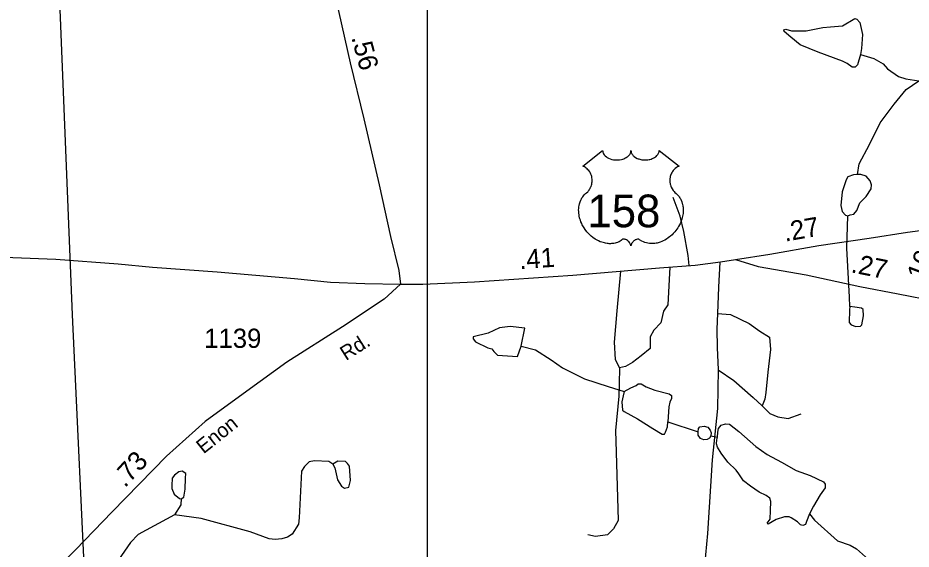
# Model space of a CAD drawing. Extents: x 2056842 to 2160602, y 826753 to 1016856.
# Drawn here: x 2107039 to 2112847, y 934560 to 938016 of the extents above; entities that cross this region are included whole.
import ezdxf

# ---------------------------------------------------------------- set-up
doc = ezdxf.new("R2010")
doc.units = 0
for name, color, linetype in [('Exist Hydrographic Creek Single Shore', 7, 'Continuous'), ('Exist Hydrographic Misc Water Feature', 7, 'Continuous'), ('Exist Hydrographic Pond Under 1500 Sq Ft', 7, 'Continuous'), ('Exist Road Non-System Type 51', 7, 'Continuous'), ('Exist Road Primary US Attributed', 7, 'Continuous'), ('Exist Road Primary US Mileage Hundredths English Label', 7, 'Continuous'), ('Exist Road Primary US Shield CELL', 7, 'Continuous'), ('Exist Road Primary US Shield Number Label', 7, 'Continuous'), ('Exist Road Secondary Mileage Hundredths English Label', 7, 'Continuous'), ('Exist Road Secondary Type 51 Attributed', 7, 'Continuous'), ('Exist Road Secondary Type 51 Label', 7, 'Continuous'), ('Exist Road Secondary Type 51 Number Label', 7, 'Continuous'), ('Exist Utilities Electrical Transmission Line', 7, 'Continuous'), ('Map Preparation Inset Cut Line', 7, 'Continuous')]:
    doc.layers.add(name, color=color, linetype=linetype)

msp = doc.modelspace()

# ---------------------------------------------------------------- linework, layer by layer
at = {"layer": 'Exist Hydrographic Creek Single Shore'}
msp.add_lwpolyline([(2112499.3, 936996.6), (2112509.4, 937066.3), (2112575.3, 937191.8), (2112644.8, 937332), (2112736.5, 937454.4), (2112815.8, 937549), (2112896.8, 937606.1)], dxfattribs=at)
at = {"layer": 'Exist Hydrographic Misc Water Feature'}
for p, q in [((2111264.5, 935387.9), (2111461.6, 935322)), ((2111543.9, 935296.7), (2111588.3, 935289.1))]:
    msp.add_line(p, q, dxfattribs=at)
for points in [[(2112516.9, 937777.4), (2112498.9, 937710.5), (2112482.4, 937695.3), (2112464.7, 937695.3), (2112430.5, 937718.1), (2112401.4, 937733.3), (2112241.8, 937792.9), (2112126.5, 937841), (2112065.7, 937889.2), (2112021.4, 937927.2), (2112020.1, 937937.3), (2112031.5, 937942.4), (2112069.5, 937932.3), (2112164.5, 937931), (2112272.2, 937953.8), (2112322.8, 937957.6), (2112401.4, 937963.9), (2112479.9, 938010.8), (2112493.8, 938008.3), (2112512.8, 937985.5), (2112530.5, 937908.2), (2112524.2, 937816.9), (2112516.9, 937777.4)], [(2112516.9, 937777.4), (2112605.3, 937751.9), (2112665.1, 937716.1), (2112693.4, 937684.2), (2112765.1, 937635.2), (2112812, 937620), (2112896.8, 937606.1)], [(2112499.3, 936996.6), (2112471.4, 936995.4), (2112435.9, 936981.4), (2112424.5, 936962.4), (2112399.2, 936883.9), (2112389.1, 936795.1), (2112397.9, 936755.9), (2112419.5, 936733), (2112434.7, 936728.5)], [(2112434.7, 936728.5), (2112451.1, 936734.3), (2112473.9, 936739.4), (2112492.9, 936763.5), (2112514.5, 936811.6), (2112555, 936854.7), (2112586.7, 936904.1), (2112589.2, 936929.5), (2112581.6, 936954.8), (2112553.7, 936986.5), (2112520.8, 936996.6), (2112499.3, 936996.6)], [(2112448.6, 936137.4), (2112445.9, 936199.3), (2112428.5, 936517.2), (2112434.7, 936728.5)], [(2112448.6, 936137.4), (2112446.1, 936117.2), (2112443.5, 936034.8), (2112456.2, 936019.6), (2112487.9, 936008.2), (2112518.3, 936010.7), (2112527.1, 936019.6), (2112537.3, 936077.9), (2112536, 936118.4), (2112524.6, 936127.3), (2112480.3, 936133.6), (2112448.6, 936137.4)], [(2110170.3, 935998.5), (2110096.3, 935964.2), (2109998.4, 935939.9), (2109998.4, 935927.9), (2110014.4, 935907.9), (2110094.4, 935870.3), (2110120.5, 935862.3), (2110134.6, 935846.4)], [(2110312.4, 935880.9), (2110336.2, 935996.9), (2110240.2, 936008.6), (2110170.3, 935998.5)], [(2110134.6, 935846.4), (2110156.7, 935822.4), (2110288.6, 935812.8), (2110312.4, 935880.9)], [(2110312.4, 935880.9), (2110404.4, 935855.2), (2110507.4, 935790.7), (2110579.5, 935739.3)], [(2110579.5, 935739.3), (2110722.6, 935667.1), (2110877.1, 935617.7), (2110981, 935584.7)], [(2110981, 935584.7), (2110974.5, 935557.7), (2110965.6, 935518.5), (2110969.4, 935464), (2110980.8, 935455.1), (2111068.2, 935408.2), (2111168.3, 935344.8), (2111229.1, 935306.8), (2111243, 935306.8), (2111250.6, 935320.8), (2111262, 935355), (2111264.5, 935387.9)], [(2110981, 935584.7), (2111023.9, 935608.4), (2111059.4, 935624.9), (2111073.3, 935635), (2111092.3, 935635), (2111124, 935614.8), (2111181, 935594.5), (2111274.7, 935570.4), (2111288.6, 935560.3), (2111289.9, 935540), (2111277.2, 935515.9), (2111270.9, 935485.5), (2111264.5, 935387.9)], [(2111461.6, 935322), (2111465.4, 935343.6), (2111473, 935355), (2111500.9, 935358.8), (2111526.2, 935353.7), (2111541.4, 935334.7), (2111547.7, 935317), (2111543.9, 935296.7)], [(2111588.3, 935289.1), (2111589.8, 935321.5), (2111594.8, 935344.3), (2111611.3, 935365.9), (2111640.4, 935374.7), (2111665.8, 935372.2), (2111727.8, 935325.3), (2111838, 935227.7), (2111911.5, 935175.8), (2112003.9, 935125.1), (2112098.9, 935071.9), (2112191.4, 935038.9), (2112276.2, 934997.1), (2112287.6, 934981.9), (2112287.6, 934959.1), (2112254.7, 934913.5), (2112212.9, 934838.7), (2112186.3, 934790.5)], [(2111543.9, 935296.7), (2111536.3, 935281.5), (2111519.9, 935272.6), (2111499.6, 935270.1), (2111476.8, 935280.2), (2111462.9, 935300.5), (2111461.6, 935322)], [(2112186.3, 934790.5), (2112167.3, 934739.8), (2112161, 934720.8), (2112142, 934713.2), (2112126.8, 934717), (2112107.8, 934737.3), (2112067.3, 934763.9), (2112054.6, 934769), (2112022.9, 934770.3), (2111969.7, 934752.5), (2111916.5, 934722.1), (2111910.2, 934729.7), (2111916.5, 934737.3), (2111930.5, 934753.8), (2111933, 934812.1), (2111934.3, 934870.4), (2111929.2, 934891.9), (2111903.9, 934909.7), (2111859.6, 934931.2), (2111802.6, 934970.5), (2111758.2, 935004.7), (2111727.8, 935050.3), (2111708.8, 935073.1), (2111655.6, 935125.1), (2111612.6, 935183.4), (2111587.2, 935222.7), (2111580.9, 935245.5), (2111583.4, 935270.8), (2111588.3, 935289.1)], [(2109086.7, 935113), (2109060.8, 935128.9), (2108968.7, 935134.8), (2108932.8, 935126.7), (2108903, 935098.4), (2108883, 935066.4), (2108867.8, 934762.5), (2108864, 934722.2), (2108822.3, 934658.1), (2108792.4, 934638.1), (2108756.4, 934626), (2108712.3, 934622), (2108672.4, 934627.8), (2108550.3, 934673.3), (2108230.2, 934758.4), (2108058.1, 934781.9)], [(2108101.7, 934888.2), (2108098, 934848.1), (2108058.2, 934782)], [(2108058.1, 934781.9), (2107820.5, 934655), (2107770.5, 934602.9), (2107639.3, 934412.6), (2107571.6, 934312.3), (2107541.6, 934244.4), (2107510, 934098.4), (2107506.3, 934030.2), (2107525.1, 933748.3), (2107563.6, 933642.5), (2107595.9, 933586.7), (2107640.2, 933398.7), (2107713, 933177), (2107721.1, 933121.1)], [(2112186.3, 934790.5), (2112218, 934748.7), (2112368.8, 934613.1), (2112450.9, 934585.5), (2112490.9, 934561.7), (2112589.5, 934474.1), (2112679.7, 934414.4), (2112757.6, 934388.8), (2112862, 934373.3), (2113076.3, 934294.2), (2113174.5, 934244.7), (2113208.5, 934216.8), (2113232.7, 934180.9), (2113263.3, 934081.1)]]:
    msp.add_lwpolyline(points, dxfattribs=at)
at = {"layer": 'Exist Hydrographic Pond Under 1500 Sq Ft'}
for points in [[(2109201, 935007.2), (2109194.7, 935099.3), (2109182.9, 935117.2), (2109168.8, 935129.3), (2109118.9, 935131), (2109086.7, 935113)], [(2108129.4, 935022), (2108131, 935052.1), (2108107, 935068), (2108085.2, 935061.9), (2108057.3, 935041.8), (2108043.4, 935021.8), (2108039.4, 934973.6)], [(2109086.7, 935113), (2109099, 935089.1), (2109117.1, 935011.3)], [(2108101.6, 934888), (2108117.6, 934898.2), (2108127.5, 934950.1), (2108129.4, 935022)], [(2109117.1, 935011.3), (2109143.1, 934969.1), (2109163.2, 934957.2), (2109191.2, 934963.5), (2109201, 935007.2)], [(2108039.4, 934973.6), (2108039.4, 934953.9), (2108055.7, 934917.8), (2108089.5, 934889.9), (2108101.6, 934888)]]:
    msp.add_lwpolyline(points, dxfattribs=at)
at = {"layer": 'Exist Road Non-System Type 51'}
for points in [[(2111403, 936404.2), (2111397, 936469.3), (2111368.2, 936626.1), (2111345.8, 936725.3), (2111299.3, 936846.2)], [(2111278.2, 936394.7), (2111274.7, 936312.8), (2111265.1, 936148), (2111236.3, 936108), (2111220.3, 936032.8), (2111174, 935984.8), (2111150, 935940), (2111150, 935864.8), (2111092.4, 935816.8), (2111036.4, 935773.6), (2110990.1, 935747.9), (2110950.1, 935739.9)], [(2111602.9, 936427.6), (2111593.9, 936264.9), (2111589.1, 936092.1)], [(2110958.1, 936368.1), (2110934.1, 936110.6), (2110916.5, 935906.4), (2110922.9, 935794.4), (2110950.1, 935739.9)], [(2111589.1, 936092.1), (2111583.5, 935990.5), (2111585.1, 935870.5), (2111593.1, 935726.4)], [(2111589.1, 936092.1), (2111673.1, 936086.5), (2111793, 936027.3), (2111863.4, 935977.7), (2111925.8, 935937.7), (2111932.2, 935859.3), (2111916.2, 935710.4), (2111901.8, 935579.2), (2111895.4, 935534.4), (2111879.4, 935492.8)], [(2110950.1, 935739.9), (2110948.5, 935635.9), (2110946.9, 935555.9), (2110924.5, 935331.4), (2110929.3, 935190.6), (2110942.1, 934746.6), (2110911.7, 934692.2), (2110873.3, 934652.2), (2110795, 934642.6), (2110745.4, 934652.2)], [(2111593.1, 935726.4), (2111587.2, 935474.2), (2111553.1, 935139.9), (2111523.5, 934661), (2111483.1, 934245), (2111472.3, 933944.9), (2111447.2, 933921.6), (2111404.1, 933919.8), (2111294.5, 933950.3), (2111215.5, 933941.3), (2111143.7, 933905.4), (2111109.6, 933864.1), (2111101.5, 933775.1), (2111126.6, 933347.4), (2111164.3, 933207.3), (2111262.2, 932760.7), (2111289.1, 932611.5), (2111283.8, 932510.9)], [(2111593.1, 935726.4), (2111693.9, 935656), (2111820.2, 935547.2), (2111879.4, 935492.8)], [(2111879.4, 935492.8), (2111928.2, 935442.4), (2111980.9, 935420), (2112046.5, 935410.4), (2112132.8, 935440.8)]]:
    msp.add_lwpolyline(points, dxfattribs=at)
at = {"layer": 'Exist Road Primary US Attributed'}
for points in [[(2099679.4, 936626.7), (2099887.2, 936647.5), (2100175.1, 936657.1), (2100601.1, 936666.7), (2101055.2, 936677.9), (2101452.4, 936689.1), (2101861.8, 936685.9), (2102369.3, 936668.3), (2102844.2, 936644.3), (2103578.6, 936609.1), (2103992.8, 936594.7), (2104559.4, 936569.2), (2105243.1, 936534), (2105676.5, 936518), (2106211, 936490.9), (2106668.3, 936470.1), (2107286, 936446.1), (2107690.5, 936415.7), (2107915.4, 936395), (2108334.3, 936362.9), (2108837.1, 936319.8), (2109072.2, 936295.8), (2109295.5, 936287.8), (2109527.8, 936282.6)], [(2111706.1, 936443.5), (2111929.1, 936478.8), (2112246.9, 936534.6), (2112573.1, 936582.6), (2112823.6, 936620.9), (2113002.7, 936644.9), (2113133.8, 936662.5)], [(2109527.8, 936282.6), (2109673.3, 936282.6), (2110009.1, 936298.6), (2110647.9, 936341.8), (2111209.9, 936389.5), (2111441.8, 936407.1), (2111607.7, 936428.3), (2111706.1, 936443.5)]]:
    msp.add_lwpolyline(points, dxfattribs=at)
at = {"layer": 'Exist Road Primary US Shield CELL'}
msp.add_lwpolyline([(2110841.3, 937152.9), (2110841.7, 937147.6), (2110843, 937141.3), (2110844, 937138), (2110846.9, 937131.8), (2110851.8, 937124.4), (2110858.6, 937117.2), (2110866.2, 937110.9), (2110871.4, 937107.6), (2110880.2, 937102.8), (2110890.1, 937098.7), (2110901.2, 937095.5), (2110912.5, 937093.2), (2110924.9, 937091.8), (2110937.1, 937091.6), (2110950.4, 937092.6), (2110964.9, 937095.4), (2110971.7, 937097.1), (2110979.2, 937099.7), (2110986.2, 937102.6), (2110993.9, 937106.7), (2111000, 937110.7), (2111004.9, 937114.2), (2111011.7, 937120.7), (2111017.1, 937127.5), (2111019.4, 937131.3), (2111021.4, 937134.9), (2111024.1, 937142.7), (2111024.8, 937146.1), (2111025.4, 937153.2), (2111025.8, 937147.2), (2111026.4, 937143.5), (2111027.4, 937139.8), (2111028.9, 937136), (2111031.7, 937130.5), (2111034.7, 937125.9), (2111040.4, 937119.2), (2111044, 937115.8), (2111047.3, 937113.2), (2111056, 937107.2), (2111066.2, 937102), (2111071.2, 937099.8), (2111076.4, 937098), (2111082.9, 937096), (2111089.7, 937094.4), (2111096.4, 937093.3), (2111103.2, 937092.3), (2111110.2, 937091.7), (2111115.9, 937091.6), (2111122.9, 937091.7), (2111129.3, 937092), (2111135.9, 937092.8), (2111143.2, 937094), (2111149.1, 937095.3), (2111156.8, 937097.4), (2111163.8, 937099.9), (2111170, 937102.5), (2111177.9, 937106.7), (2111184.4, 937110.7), (2111189.1, 937114.5), (2111194.7, 937119.7), (2111200, 937125.9), (2111203.2, 937130.3), (2111205.4, 937135), (2111207.4, 937139.8), (2111208.7, 937145), (2111209.3, 937149.5), (2111209.4, 937153.3), (2111338, 937050.9), (2111335, 937049.7), (2111328, 937046.3), (2111322.4, 937043), (2111313.6, 937036.8), (2111309.8, 937033.4), (2111306, 937029.8), (2111302.5, 937026), (2111299.4, 937022.4), (2111295.7, 937017.3), (2111292.4, 937012.1), (2111289.1, 937006.4), (2111286.7, 937001.5), (2111282.7, 936991.1), (2111280.8, 936984.6), (2111279.6, 936979.1), (2111278.1, 936967.6), (2111277.7, 936962.1), (2111277.7, 936956.7), (2111278, 936951), (2111278.6, 936945.5), (2111279.6, 936939.8), (2111280.5, 936934.8), (2111282.1, 936928.7), (2111284.3, 936921.5), (2111287.2, 936914.6), (2111293, 936903.4), (2111300.6, 936892.1), (2111306, 936885.7), (2111311.3, 936880.2), (2111319.2, 936873.5), (2111323.5, 936869.7), (2111328.5, 936864.8), (2111336.5, 936855.4), (2111339.8, 936851), (2111343.1, 936846.1), (2111346.1, 936841), (2111349.2, 936835.5), (2111351.6, 936830.7), (2111356.1, 936819.7), (2111359.4, 936809), (2111360.9, 936803.4), (2111363.3, 936790.8), (2111364.2, 936784.5), (2111365.2, 936772.2), (2111365.3, 936757.3), (2111364.1, 936743.2), (2111361.5, 936726.7), (2111359.3, 936716.8), (2111355.9, 936705.3), (2111352.6, 936695.4), (2111346.7, 936680.7), (2111341.5, 936670.1), (2111334.8, 936657.6), (2111330.1, 936650.1), (2111324.7, 936642.1), (2111318, 936632.8), (2111310.1, 936622.9), (2111300.6, 936612.5), (2111292.9, 936604.8), (2111282.9, 936595.9), (2111276.8, 936590.8), (2111268.2, 936584.3), (2111256.3, 936576.4), (2111244.6, 936569.6), (2111234.7, 936564.5), (2111225.9, 936560.7), (2111214.5, 936556.4), (2111195.5, 936551.2), (2111188.6, 936549.7), (2111180.4, 936548.5), (2111172.7, 936547.8), (2111165.3, 936547.3), (2111155.2, 936547.3), (2111145.3, 936548.1), (2111135.9, 936549.4), (2111126.1, 936551.5), (2111115.8, 936554.5), (2111106.5, 936558.2), (2111097.1, 936562.8), (2111081.2, 936572.8), (2111076.6, 936575.3), (2111074, 936575.9), (2111067.9, 936576.2), (2111062.1, 936575), (2111056.2, 936572.7), (2111052.6, 936570.8), (2111047.8, 936567.7), (2111044.2, 936564.8), (2111039.8, 936560.6), (2111036.8, 936557.1), (2111034.4, 936554.4), (2111030, 936547.3), (2111028.4, 936544), (2111026.7, 936539.6), (2111025.2, 936533.2), (2111023.2, 936541.3), (2111020.8, 936546.6), (2111018.1, 936551.2), (2111015.3, 936555.2), (2111010.8, 936560.4), (2111006.8, 936564.2), (2111001.9, 936568.2), (2110996.7, 936571.3), (2110992.6, 936573.4), (2110988.8, 936574.9), (2110984.2, 936576), (2110980.4, 936576.3), (2110977.2, 936576.2), (2110973, 936575.3), (2110967.1, 936571.1), (2110961.6, 936567.3), (2110955.6, 936563.6), (2110948.5, 936559.8), (2110943.3, 936557.3), (2110937, 936554.9), (2110929.7, 936552.5), (2110921.8, 936550.4), (2110913.7, 936548.8), (2110906.6, 936547.7), (2110898.9, 936547), (2110892, 936546.8), (2110884.8, 936546.8), (2110878, 936547.4), (2110870.2, 936548.1), (2110860.5, 936549.5), (2110852.4, 936551.3), (2110843.9, 936553.6), (2110835.2, 936556.3), (2110825.8, 936559.9), (2110814.2, 936565), (2110806, 936569.2), (2110793.2, 936576.6), (2110778.2, 936587), (2110766.8, 936596.2), (2110758.5, 936603.7), (2110746.3, 936616.1), (2110739.1, 936624.3), (2110727.8, 936638.9), (2110720.6, 936649.4), (2110715.9, 936657.2), (2110709.1, 936669.6), (2110705.3, 936677.5), (2110700.5, 936688.9), (2110696.6, 936699.3), (2110693.4, 936709.1), (2110691.7, 936715.5), (2110689.3, 936726.5), (2110687.8, 936734.3), (2110686.4, 936745), (2110685.6, 936756.3), (2110685.4, 936766.7), (2110685.7, 936775.4), (2110686.7, 936785.5), (2110688.4, 936796.2), (2110690.4, 936805.4), (2110692.3, 936812), (2110695, 936820.1), (2110698.6, 936829), (2110702.9, 936837.5), (2110707, 936844.6), (2110712, 936852.2), (2110717.1, 936858.6), (2110723.6, 936865.8), (2110730.5, 936872.3), (2110736.7, 936877.4), (2110744.2, 936884.7), (2110748, 936889.1), (2110752.7, 936895.2), (2110756.4, 936900.9), (2110759.4, 936906), (2110763.3, 936913.6), (2110765.7, 936919.2), (2110768.6, 936927.8), (2110770.1, 936933.9), (2110771.6, 936941.7), (2110772.6, 936949.1), (2110773, 936958.3), (2110772.8, 936965.9), (2110771.8, 936974.8), (2110770.1, 936983.3), (2110768.1, 936990.8), (2110764.9, 936999.3), (2110762, 937005.5), (2110757, 937013.9), (2110751.6, 937021.8), (2110745.9, 937028.1), (2110740.2, 937033.8), (2110734.8, 937038.1), (2110729.6, 937041.8), (2110723, 937045.8), (2110716.7, 937048.9), (2110712.8, 937050.5)], close=True, dxfattribs=at)
at = {"layer": 'Exist Road Secondary Type 51 Attributed'}
for points in [[(2108507.9, 938950.1), (2108601.6, 938869.1), (2108766.3, 938710.7), (2108865.4, 938611.5), (2108953.1, 938512.9), (2109013.8, 938420.1), (2109068.2, 938271.3), (2109106.6, 938138.5), (2109200.6, 937722.2), (2109288.6, 937359), (2109389.1, 936929.8), (2109462.6, 936593.8), (2109515.2, 936372.2), (2109527.8, 936282.6)], [(2111706.1, 936443.5), (2111853.3, 936398.4), (2112163.5, 936344), (2112513.7, 936268.8), (2112762.1, 936221.1), (2113006.7, 936173.1)], [(2109527.8, 936282.6), (2109421.1, 936186.5), (2109149.9, 936006.8), (2108787.2, 935776.8), (2108527.7, 935587.2), (2108256.6, 935389.6), (2108005.2, 935165), (2107652.3, 934802.9), (2107413.5, 934554.9), (2107091.2, 934227), (2106908, 934070.7), (2106762.6, 933977.2), (2106537.2, 933855.9)]]:
    msp.add_lwpolyline(points, dxfattribs=at)
at = {"layer": 'Exist Utilities Electrical Transmission Line'}
msp.add_lwpolyline([(2113371.5, 927205.1), (2112183.8, 928097.6), (2112155.6, 928109.6), (2112095.6, 928117.2), (2111152.4, 927995.2), (2111114.3, 927999), (2111038.3, 928018.6), (2110593.5, 928184.7), (2110012, 928428.6), (2109865.5, 928542), (2108804.7, 929530.8), (2108692.3, 929654.3), (2108324.2, 930355.1), (2107925.7, 931171.9), (2107653.9, 931711), (2107585.5, 931866.8), (2107541, 931988.6), (2107532.4, 932856.5), (2107486.6, 934088.2), (2107394.4, 936083.8), (2107203.8, 940811)], dxfattribs=at)
at = {"layer": 'Map Preparation Inset Cut Line'}
msp.add_lwpolyline([(2109703.5, 945295.9), (2139407.7, 945295.9), (2139407.7, 921167.4), (2109703.5, 921167.4), (2109703.5, 945295.9)], dxfattribs=at)

# ---------------------------------------------------------------- texts
at = {"layer": 'Exist Road Primary US Mileage Hundredths English Label'}
for s, rotation, p in [('.27', 9.9668, (2112027.6, 936559.5)), ('.41', 3.86614, (2110302.4, 936381))]:
    msp.add_text(s, height=125, rotation=rotation, dxfattribs=at).set_placement(p)
at = {"layer": 'Exist Road Primary US Shield Number Label'}
msp.add_text('158', height=212.5, dxfattribs=at).set_placement((2110742.5, 936653.6))
at = {"layer": 'Exist Road Secondary Mileage Hundredths English Label'}
for s, rotation, p in [('.56', 285.14839, (2109206.6, 937888.5)), ('.27', 348.71821, (2112451.1, 936361.1)), ('.10', 69.46463, (2112916.6, 936257.7)), ('.73', 47.55268, (2107735.7, 934954.5))]:
    msp.add_text(s, height=125, rotation=rotation, dxfattribs=at).set_placement(p)
at = {"layer": 'Exist Road Secondary Type 51 Label'}
for s, rotation, p in [('Rd.', 32.37949, (2109172.6, 935783)), ('Enon', 38.62306, (2108246.6, 935175.8))]:
    msp.add_text(s, height=95, rotation=rotation, dxfattribs=at).set_placement(p)
at = {"layer": 'Exist Road Secondary Type 51 Number Label'}
msp.add_text('1139', height=125, dxfattribs=at).set_placement((2108250.6, 935869))

doc.saveas('drawing.dxf')
